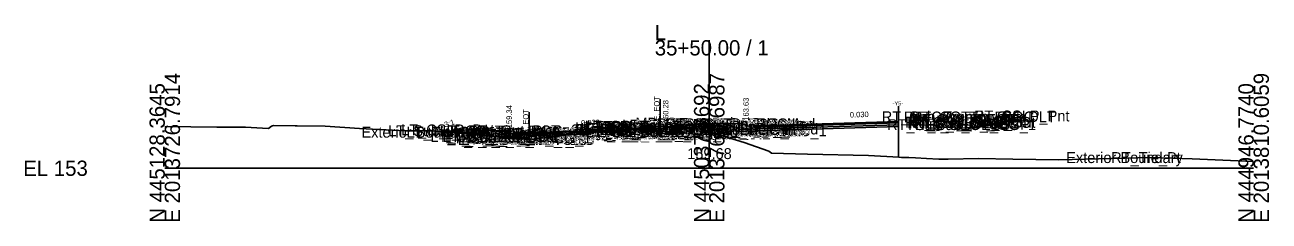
# Model space of a CAD drawing. Extents: x -26 to 4203, y -10 to 9526.
# Drawn here: x 1974.3 to 2202.8, y 5490.3 to 5526.3 of the extents above; entities that cross this region are included whole.
import ezdxf

# ---------------------------------------------------------------- set-up
doc = ezdxf.new("R2010")
doc.units = 0
for name, color, linetype in [('Default', 7, 'Continuous'), ('Exist CMT Pavement', 7, 'Continuous'), ('Exist Cross Section Cell', 7, 'Continuous'), ('Exist XS Center Line Elevation Label', 7, 'Continuous'), ('Exist XS Ground Line', 7, 'Continuous'), ('Prop CMT Conc Surface', 7, 'Continuous'), ('Prop CMT Concrete Structures', 7, 'Continuous'), ('Prop CMT Pvmt Course 1', 7, 'Continuous'), ('Prop CMT Pvmt Course 1 CG', 7, 'Continuous'), ('Prop CMT Pvmt Course 2', 7, 'Continuous'), ('Prop CMT Pvmt Course 2 Wedge', 7, 'Continuous'), ('Prop CMT Pvmt Course 3', 7, 'Continuous'), ('Prop CMT Pvmt Course 3 Wedge', 7, 'Continuous'), ('Prop CMT Pvmt Surface', 7, 'Continuous'), ('Prop CMT Shear Line', 7, 'Continuous'), ('Prop CMT Shear Line Text', 7, 'Continuous'), ('Prop CMT Slope Grass', 7, 'Continuous'), ('Prop CMT Subgrade Earthwork', 7, 'Continuous'), ('Prop XS Hydro Elevations', 7, 'Continuous'), ('Prop XS Label Text', 7, 'Continuous'), ('Prop XS SE Text', 7, 'Continuous'), ('Prop XS Side Slope Text', 7, 'Continuous'), ('Scratch_Level_0', 7, 'Continuous')]:
    doc.layers.add(name, color=color, linetype=linetype)

msp = doc.modelspace()

# ---------------------------------------------------------------- linework, layer by layer
at = {"layer": 'Exist CMT Pavement'}
msp.add_lwpolyline([(2066.92, 5505.28), (2067.31, 5505.32), (2067.38, 5505.33), (2067.84, 5505.38), (2069.74, 5505.6), (2072.1, 5505.88), (2072.36, 5505.91), (2072.48, 5505.92), (2074.27, 5506.11), (2075.24, 5506.21), (2077.86, 5506.49), (2077.98, 5506.5), (2078.07, 5506.51), (2079.15, 5506.64), (2079.79, 5506.7), (2080.72, 5506.79), (2081.76, 5506.88), (2083.47, 5507.06), (2084.04, 5507.11), (2085.51, 5507.24), (2086.22, 5507.29), (2088.11, 5507.45), (2088.95, 5507.52), (2089.25, 5507.54), (2089.34, 5507.55), (2090.53, 5507.64), (2090.97, 5507.67), (2090.97, 5507.67)], dxfattribs=at)
at = {"layer": 'Exist Cross Section Cell'}
for p, q in [((2100, 5500), (2100, 5523.49)), ((2000, 5500), (2100, 5500)), ((2100, 5500), (2200, 5500))]:
    msp.add_line(p, q, dxfattribs=at)
at = {"layer": 'Exist XS Ground Line'}
msp.add_lwpolyline([(2000, 5507.63), (2009.55, 5507.55), (2010.75, 5507.54), (2011.88, 5507.54), (2012.81, 5507.55), (2014.63, 5507.55), (2014.85, 5507.55), (2017.96, 5507.34), (2019.06, 5507.28), (2019.61, 5507.71), (2019.97, 5507.83), (2023.93, 5507.77), (2024.33, 5507.79), (2029.47, 5507.72), (2035.79, 5507.3), (2044.22, 5506.88), (2046.8, 5506.87), (2049.22, 5506.85), (2061.89, 5505.72), (2066.92, 5505.28), (2067.38, 5505.33), (2067.84, 5505.38), (2069.74, 5505.6), (2072.48, 5505.92), (2074.27, 5506.11), (2075.24, 5506.21), (2078.07, 5506.51), (2079.15, 5506.64), (2079.79, 5506.7), (2080.72, 5506.79), (2081.76, 5506.88), (2083.47, 5507.06), (2084.04, 5507.11), (2085.51, 5507.24), (2086.22, 5507.29), (2088.11, 5507.45), (2089.34, 5507.55), (2090.53, 5507.64), (2090.97, 5507.67), (2092.13, 5507.58), (2098.37, 5507.18), (2100, 5506.68), (2106.39, 5504.72), (2110.97, 5503.16), (2111.47, 5502.76), (2118.05, 5502.59), (2129.27, 5502.33), (2134.85, 5502.02), (2135.3, 5501.99), (2136.05, 5501.94), (2136.66, 5501.94), (2137.9, 5501.88), (2139.94, 5501.78), (2142.17, 5501.67), (2142.58, 5501.65), (2143.92, 5501.64), (2149.46, 5501.76), (2155.75, 5501.67), (2164.19, 5501.55), (2181.16, 5501.95), (2188.68, 5501.71), (2200, 5501.26)], dxfattribs=at)
at = {"layer": 'Prop CMT Conc Surface'}
for points in [[(2091.25, 5507.26), (2092, 5507.28), (2092, 5507.45), (2092.76, 5507.7)], [(2106.75, 5507.89), (2106, 5508.14)], [(2106.75, 5507.72), (2106.75, 5507.89)], [(2108.75, 5507.78), (2106.75, 5507.72)], [(2058.75, 5506.93), (2053.75, 5507.03)], [(2063.25, 5506.34), (2063.25, 5506.84), (2062.75, 5506.84)], [(2065.25, 5506.48), (2063.25, 5506.34)]]:
    msp.add_lwpolyline(points, dxfattribs=at)
at = {"layer": 'Prop CMT Concrete Structures'}
for points in [[(2091.25, 5507.26), (2092, 5507.28), (2092, 5507.45), (2092.76, 5507.7)], [(2092.76, 5507.7), (2092.76, 5506.72)], [(2106.75, 5507.89), (2106, 5508.14)], [(2106, 5508.14), (2106, 5507.12)], [(2106.75, 5507.72), (2106.75, 5507.89)], [(2108.75, 5507.78), (2106.75, 5507.72)], [(2108.75, 5507.2), (2108.75, 5507.78)], [(2053.75, 5506.7), (2053.75, 5507.03)], [(2053.75, 5507.03), (2058.75, 5506.93)], [(2058.75, 5506.6), (2053.75, 5506.7)], [(2058.75, 5506.93), (2058.75, 5506.6)], [(2065.25, 5506.48), (2063.25, 5506.34), (2063.25, 5506.84), (2062.75, 5506.84)], [(2062.75, 5506.84), (2062.75, 5505.82), (2065.25, 5505.9)], [(2065.25, 5505.9), (2065.25, 5506.48)], [(2091.25, 5506.68), (2091.25, 5507.26)], [(2092.76, 5506.72), (2091.25, 5506.68)], [(2106, 5507.12), (2108.75, 5507.2)]]:
    msp.add_lwpolyline(points, dxfattribs=at)
at = {"layer": 'Prop CMT Pvmt Course 1'}
for points in [[(2108.75, 5507.78), (2134.76, 5508.56)], [(2134.76, 5508.31), (2108.75, 5507.53)], [(2108.75, 5507.53), (2108.75, 5507.78)], [(2091.25, 5507.26), (2065.25, 5506.48)], [(2065.25, 5506.23), (2066.92, 5506.28), (2090.97, 5507), (2091.25, 5507.01)], [(2065.25, 5506.48), (2065.25, 5506.23)], [(2091.25, 5507.01), (2091.25, 5507.26)], [(2108.75, 5507.53), (2108.75, 5507.53), (2108.75, 5507.53)]]:
    msp.add_lwpolyline(points, dxfattribs=at)
at = {"layer": 'Prop CMT Pvmt Course 1 CG'}
for points in [[(2065.25, 5505.9), (2062.25, 5505.81), (2061.91, 5505.46)], [(2061.91, 5505.46), (2065.25, 5505.56)], [(2065.25, 5505.56), (2065.25, 5505.9)], [(2091.25, 5506.68), (2093.26, 5506.74), (2093.58, 5506.41)], [(2091.25, 5506.34), (2091.25, 5506.68)], [(2093.58, 5506.41), (2091.25, 5506.34)], [(2108.75, 5507.2), (2105.5, 5507.1), (2105.16, 5506.76)], [(2105.16, 5506.76), (2108.75, 5506.87)], [(2108.75, 5506.87), (2108.75, 5507.2)]]:
    msp.add_lwpolyline(points, dxfattribs=at)
at = {"layer": 'Prop CMT Pvmt Course 2'}
for points in [[(2108.75, 5507.53), (2134.76, 5508.31)], [(2134.76, 5507.98), (2108.75, 5507.2)], [(2066.92, 5506.28), (2065.25, 5506.23)], [(2065.25, 5506.23), (2065.25, 5505.9)], [(2065.25, 5505.9), (2066.92, 5505.95)], [(2066.92, 5505.95), (2066.92, 5506.28)], [(2091.25, 5507.01), (2090.97, 5507)], [(2090.97, 5507), (2090.97, 5506.67)], [(2090.97, 5506.67), (2091.25, 5506.68)], [(2091.25, 5506.68), (2091.25, 5507.01)], [(2108.75, 5507.2), (2108.75, 5507.53)]]:
    msp.add_lwpolyline(points, dxfattribs=at)
at = {"layer": 'Prop CMT Pvmt Course 2 Wedge'}
for points in [[(2066.92, 5506.28), (2067.31, 5506.29), (2067.38, 5506.29), (2067.84, 5506.31), (2069.74, 5506.36), (2072.1, 5506.43), (2072.36, 5506.44), (2072.48, 5506.45), (2074.27, 5506.5), (2075.24, 5506.53), (2077.86, 5506.61), (2077.98, 5506.61), (2078.07, 5506.61), (2079.15, 5506.65), (2079.26, 5506.65)], [(2079.26, 5506.65), (2079.15, 5506.64), (2078.07, 5506.51), (2077.98, 5506.5), (2077.86, 5506.49), (2075.24, 5506.21), (2075.05, 5506.19), (2074.27, 5506.17), (2072.48, 5506.11), (2072.36, 5506.11), (2072.1, 5506.1), (2069.74, 5506.03), (2067.84, 5505.97), (2067.38, 5505.96), (2067.31, 5505.96), (2066.92, 5505.95)], [(2066.92, 5505.95), (2066.92, 5506.28)]]:
    msp.add_lwpolyline(points, dxfattribs=at)
at = {"layer": 'Prop CMT Pvmt Course 3'}
for points in [[(2108.75, 5507.2), (2134.76, 5507.98)], [(2134.76, 5507.65), (2108.75, 5506.87)], [(2066.92, 5505.95), (2065.25, 5505.9)], [(2065.25, 5505.9), (2065.25, 5505.56)], [(2065.25, 5505.56), (2066.92, 5505.61)], [(2066.92, 5505.61), (2066.92, 5505.95)], [(2091.25, 5506.68), (2090.97, 5506.67)], [(2090.97, 5506.67), (2090.97, 5506.33)], [(2090.97, 5506.33), (2091.25, 5506.34)], [(2091.25, 5506.34), (2091.25, 5506.68)], [(2108.75, 5506.87), (2108.75, 5507.2)]]:
    msp.add_lwpolyline(points, dxfattribs=at)
at = {"layer": 'Prop CMT Pvmt Course 3 Wedge'}
for points in [[(2066.92, 5505.95), (2067.31, 5505.96), (2067.38, 5505.96), (2067.84, 5505.97), (2069.74, 5506.03), (2072.1, 5506.1), (2072.36, 5506.11), (2072.48, 5506.11), (2074.27, 5506.17), (2075.05, 5506.19)], [(2075.05, 5506.19), (2074.27, 5506.11), (2072.48, 5505.92), (2072.36, 5505.91), (2072.1, 5505.88), (2069.74, 5505.6), (2067.84, 5505.38), (2067.38, 5505.33), (2067.31, 5505.32), (2066.92, 5505.28)], [(2066.92, 5505.28), (2066.92, 5505.95)]]:
    msp.add_lwpolyline(points, dxfattribs=at)
at = {"layer": 'Prop CMT Pvmt Surface'}
for points in [[(2108.75, 5507.78), (2134.76, 5508.56)], [(2091.25, 5507.26), (2065.25, 5506.48)]]:
    msp.add_lwpolyline(points, dxfattribs=at)
at = {"layer": 'Prop CMT Shear Line'}
msp.add_line((2134.76, 5506.39), (2134.76, 5511.4), dxfattribs=at)
at = {"layer": 'Prop CMT Slope Grass'}
for points in [[(2092.76, 5507.7), (2099.38, 5508.27)], [(2106, 5508.14), (2099.38, 5508.27)], [(2053.25, 5507.03), (2051.98, 5506.61)], [(2062.75, 5506.84), (2053.25, 5507.03)]]:
    msp.add_lwpolyline(points, dxfattribs=at)
at = {"layer": 'Prop CMT Subgrade Earthwork'}
for p, q in [((2134.76, 5508.56), (2134.76, 5507.65)), ((2134.76, 5507.65), (2134.76, 5502.03))]:
    msp.add_line(p, q, dxfattribs=at)
for points in [[(2090.97, 5506.33), (2090.97, 5507.67)], [(2095.07, 5507.9), (2093.58, 5506.41)], [(2103.73, 5508.19), (2105.16, 5506.76)], [(2108.75, 5506.87), (2134.76, 5507.65)], [(2065.25, 5505.56), (2061.91, 5505.46), (2060.48, 5506.88)], [(2066.92, 5505.61), (2065.25, 5505.56)], [(2065.25, 5505.56), (2065.25, 5505.56)], [(2066.92, 5505.61), (2066.92, 5505.28)], [(2091.25, 5506.34), (2090.97, 5506.33)], [(2093.58, 5506.41), (2091.25, 5506.34)], [(2091.25, 5506.34), (2091.25, 5506.34)], [(2105.16, 5506.76), (2108.75, 5506.87)], [(2108.75, 5506.87), (2108.75, 5506.87)], [(2108.75, 5506.87), (2108.75, 5506.87)]]:
    msp.add_lwpolyline(points, dxfattribs=at)
at = {"layer": 'Prop XS Label Text'}
for p, q in [((2090.97, 5512.67), (2090.97, 5507.67)), ((2066.92, 5510.28), (2066.92, 5505.28))]:
    msp.add_line(p, q, dxfattribs=at)

# ---------------------------------------------------------------- texts
at = {"layer": 'Default'}
msp.add_text('-', height=0.0001, dxfattribs=at).set_placement((2000, 5500))
at = {"layer": 'Exist Cross Section Cell'}
for s, p in [('L', (2090, 5523.49)), ('35+50.00 / 1', (2090, 5520.69)), ('EL 153', (1974, 5498.6))]:
    msp.add_text(s, height=2.8, dxfattribs=at).set_placement(p)
for s, p in [('E 2013726.7914', (2002.8, 5490)), ('E 2013768.6987', (2102.8, 5490)), ('E 2013810.6059', (2202.8, 5490)), ('N 445128.3645', (2000, 5490)), ('N 445037.5692', (2100, 5490)), ('N 444946.7740', (2200, 5490))]:
    msp.add_text(s, height=2.8, rotation=90, dxfattribs=at).set_placement(p)
at = {"layer": 'Exist XS Center Line Elevation Label'}
msp.add_text('159.68', height=2, dxfattribs=at).set_placement((2095.96, 5501.68))
at = {"layer": 'Prop CMT Shear Line Text'}
msp.add_text('-Y5-', height=0.75, dxfattribs=at).set_placement((2133.68, 5511.52))
at = {"layer": 'Prop XS Hydro Elevations'}
for s, p in [('160.28', (2092.5, 5508.28)), ('163.63', (2107.25, 5508.72)), ('159.34', (2063.75, 5507.34))]:
    msp.add_text(s, height=1, rotation=90, dxfattribs=at).set_placement(p)
at = {"layer": 'Prop XS Label Text'}
for p in [(2090.87, 5508.7), (2066.82, 5506.31)]:
    msp.add_text('E. EOT', height=1, rotation=90, dxfattribs=at).set_placement(p)
at = {"layer": 'Prop XS SE Text'}
for rotation, p in [(1.7188, (2125.85, 5509.3)), (1.7183, (2076.47, 5507.82))]:
    msp.add_text('0.030', height=1, rotation=rotation, dxfattribs=at).set_placement(p)
at = {"layer": 'Prop XS Side Slope Text'}
msp.add_text('3:1', height=1, rotation=18.4349, dxfattribs=at).set_placement((2051.51, 5507.47))
at = {"layer": 'Scratch_Level_0'}
for s, p in [('RT_Sub_Trench_Out_DLT', (2131.69, 5508.44)), ('RT_CG_Top_Face', (2135.72, 5508.4)), ('RT_CG_Top_Gut', (2136.69, 5507.9)), ('RT_PV1_OEOT', (2137.2, 5507.92)), ('RT_CG_Top_BOC', (2137.24, 5508.4)), ('RT_CSLP_Pnt', (2148.63, 5508.59)), ('Exterior Boundary', (2036.12, 5505.61)), ('LT_Sub_Trench_Out_DLT', (2041.05, 5505.88)), ('LT_CSLP_Pnt', (2043.42, 5506.03)), ('LT_Tie_Pt', (2044.42, 5505.61)), ('LT_CG_Top_Face', (2050.51, 5505.84)), ('LT_CG_Top_BOC', (2051.03, 5505.84)), ('35+50.00_0', (2074.66, 5506.03)), ('35+50.00_0', (2075.31, 5506.09)), ('LT_CG_Top_Face_Med', (2075.37, 5506.45)), ('35+50.00_0', (2075.59, 5506.12)), ('LT_CG_Top_Gut_Med', (2076.35, 5506.28)), ('LT_CG_Top_BOC_Med', (2077.15, 5506.7)), ('LT_CG_Bot_BOC_Med', (2077.19, 5505.72)), ('LT_CG_Bot_IE_Med', (2077.31, 5505.68)), ('LT_PV_Sub_Tie_In', (2077.53, 5506.67)), ('35+50.00_0', (2079.13, 5506.41)), ('LT_PV_IEEOP_EG', (2079.15, 5506.67)), ('LT_PV2_IEEOP', (2080.92, 5506)), ('LT_PV3_IEEOP', (2080.92, 5505.67)), ('LT_CG1_Shelf_In', (2081.43, 5505.74)), ('35+50.00_0', (2082.07, 5506.65)), ('LT_PV2_PGL', (2082.46, 5506.01)), ('LT_PV3_PGL', (2082.46, 5505.68)), ('LT_PV1_PGL', (2083.03, 5506.26)), ('LT_Sub_DLT_In', (2084.02, 5506.9)), ('MD_Crown Point', (2086.45, 5507.27)), ('RT_CG_Top_BOC_Med', (2090.35, 5507.14)), ('RT_CG_Bot BOC In', (2091.84, 5506.12)), ('RT_CG_Top_BOC In', (2091.97, 5507.14)), ('RT_CG_Top FOC In', (2092.61, 5506.89)), ('RT_Sub_DLT_In', (2092.63, 5507.19)), ('RT_CG_Top_Gut In', (2092.64, 5506.72)), ('RT_CG1_Shelf_In', (2093.63, 5506.1)), ('RT_CG_Bot_IE_Med', (2094.77, 5506.2)), ('RT_Sub_IEOT_CG_1', (2095.57, 5505.87)), ('RT_Sub_IEOP', (2095.87, 5505.76)), ('RT_Sub_OEEOP', (2097.92, 5505.87)), ('RT_PV2_OEEOP', (2098.01, 5506.53)), ('RT_PV3_OEEOP', (2098.01, 5506.2)), ('RT_Sub_IEEOP', (2098.56, 5505.87)), ('RT_PV2_IEEOP', (2098.66, 5506.53)), ('RT_Sub_PGL', (2099.82, 5505.87)), ('RT_PV2_PGL', (2099.92, 5506.53)), ('RT_PV1_PGL', (2100.48, 5506.78)), ('RT_Sub_OEOT_CG_1', (2132.68, 5507)), ('RT_CG1_Shelf_Out', (2136.01, 5507.42)), ('RT_CG_Bot_IE', (2136.37, 5507.33)), ('RT_Sub_OEOT', (2136.54, 5507)), ('RT_PV2_OEOT', (2136.63, 5507.67)), ('RT_PV3_OEOT', (2136.63, 5507.33)), ('RT_CG_Bot_BOC', (2137.27, 5507.41)), ('RT_Sub_OEOP', (2139.89, 5507.1)), ('LT_CG1_Shelf_Out', (2048.8, 5504.81)), ('LT_CG_Bot_BOC', (2051.07, 5504.82)), ('LT_Sub_OEOT_CG_1', (2051.47, 5504.56)), ('LT_CG_Top_Gut', (2051.49, 5505.34)), ('LT_PV_Sub_Tie_Out', (2051.86, 5504.28)), ('LT_Sub_OEOP', (2052.02, 5504.46)), ('LT_PV_OEEOP_EG', (2054.46, 5504.28)), ('LT_CG_Bot_IE', (2055.16, 5504.9)), ('LT_Sub_OEOT', (2055.33, 5504.56)), ('LT_PV2_OEOT', (2055.42, 5505.23)), ('LT_PV3_OEOT', (2055.42, 5504.9)), ('LT_PV1_OEOT', (2055.99, 5505.48)), ('LT_Sub_OEEOP', (2056.13, 5504.61)), ('LT_PV2_OEEOP', (2056.22, 5505.28)), ('LT_PV3_OEEOP', (2056.22, 5504.95)), ('35+50.00_0', (2063.44, 5504.87)), ('35+50.00_0', (2064.96, 5505.03)), ('35+50.00_0', (2066.11, 5505.15)), ('35+50.00_0', (2069.47, 5505.51)), ('35+50.00_0', (2070.08, 5505.58)), ('LT_Sub_IEOT_CG_1', (2078.12, 5505.34)), ('LT_Sub_IEEOP', (2080.82, 5505.33)), ('LT_Sub_PGL', (2082.37, 5505.34)), ('LT_Sub_IEOP', (2084.34, 5505.41)), ('Exterior Boundary', (2165.57, 5500.95)), ('Exterior Boundary', (2165.57, 5500.95)), ('RT_Tie_Pt', (2173.83, 5500.95)), ('RT_Tie_Pt', (2173.83, 5500.95))]:
    msp.add_text(s, height=2, dxfattribs=at).set_placement(p)

doc.saveas('drawing.dxf')
